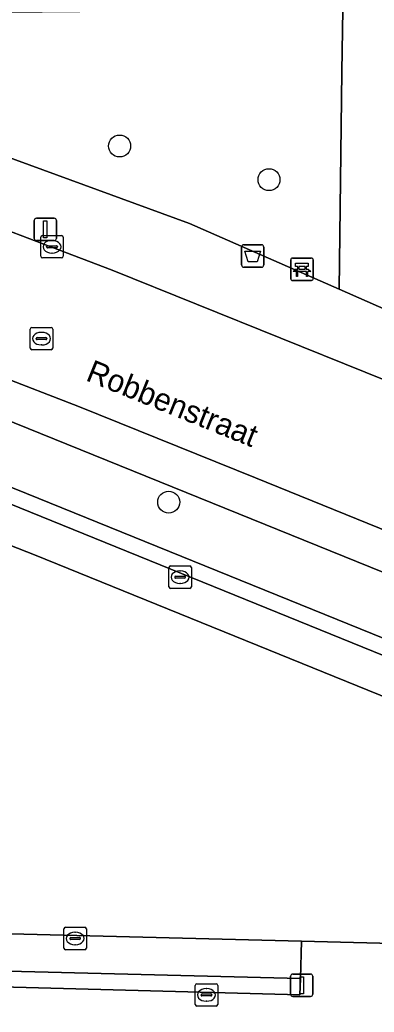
# Model space of a CAD drawing. Extents: x 160023 to 161302, y 384750 to 385707.
# Drawn here: x 160586.19 to 160601.98, y 385019.84 to 385064.09 of the extents above; entities that cross this region are included whole.
import ezdxf

# ---------------------------------------------------------------- set-up
doc = ezdxf.new("R2010")
doc.units = 0
for name, color, linetype in [('IMGEO_Afvalbak', 7, 'Continuous'), ('IMGEO_Bank', 7, 'Continuous'), ('IMGEO_Boom', 7, 'Continuous'), ('IMGEO_Erf', 7, 'Continuous'), ('IMGEO_Groenvoorziening', 7, 'Continuous'), ('IMGEO_Haag', 7, 'Continuous'), ('IMGEO_Kolk', 7, 'Continuous'), ('IMGEO_Lichtmast', 7, 'Continuous'), ('IMGEO_Openbare_ruimte_label', 7, 'Continuous'), ('IMGEO_Parkeervlak_gesloten', 7, 'Continuous'), ('IMGEO_Rijbaan_lokaal_gesloten', 7, 'Continuous'), ('IMGEO_Rioolput', 7, 'Continuous'), ('IMGEO_Voetpad_halfverhard', 7, 'Continuous'), ('IMGEO_Voetpad_open', 7, 'Continuous')]:
    doc.layers.add(name, color=color, linetype=linetype)

msp = doc.modelspace()

# ---------------------------------------------------------------- linework, layer by layer
at = {"layer": 'IMGEO_Afvalbak'}
for p, q in [((160596.067, 385053.159), (160596.067, 385053.959)), ((160596.067, 385053.959), (160596.067, 385053.159)), ((160596.167, 385054.059), (160596.957, 385054.059)), ((160596.957, 385054.059), (160596.167, 385054.059)), ((160597.057, 385053.959), (160597.057, 385053.159)), ((160597.057, 385053.159), (160597.057, 385053.959)), ((160596.957, 385053.059), (160596.167, 385053.059)), ((160596.167, 385053.059), (160596.957, 385053.059))]:
    msp.add_line(p, q, dxfattribs=at)
msp.add_lwpolyline([(160596.21, 385053.773), (160596.914, 385053.773), (160596.765, 385053.303), (160596.359, 385053.303), (160596.21, 385053.773)], dxfattribs=at)
for centre, start, end in [((160596.167, 385053.959), 90, 180), ((160596.167, 385053.959), 90, 180), ((160596.957, 385053.959), 0, 90), ((160596.957, 385053.959), 360, 90), ((160596.167, 385053.159), 180, 270), ((160596.167, 385053.159), 180, 270), ((160596.957, 385053.159), 270, 0), ((160596.957, 385053.159), 270, 0)]:
    msp.add_arc(centre, 0.1, start, end, dxfattribs=at)
at = {"layer": 'IMGEO_Bank'}
for p, q in [((160598.262, 385052.543), (160598.262, 385053.384)), ((160598.262, 385053.384), (160598.262, 385052.543)), ((160598.337, 385053.468), (160599.178, 385053.468)), ((160599.178, 385053.468), (160598.337, 385053.468)), ((160599.262, 385053.393), (160599.262, 385052.552)), ((160599.262, 385052.552), (160599.262, 385053.393)), ((160598.959, 385052.866), (160598.566, 385052.866)), ((160598.571, 385052.974), (160598.571, 385053.08)), ((160598.615, 385053.08), (160598.615, 385052.974)), ((160598.903, 385053.086), (160598.621, 385053.086)), ((160598.621, 385052.968), (160598.903, 385052.968)), ((160598.909, 385052.974), (160598.909, 385053.08)), ((160598.953, 385053.08), (160598.953, 385052.974)), ((160599.187, 385052.468), (160598.346, 385052.468)), ((160598.346, 385052.468), (160599.187, 385052.468))]:
    msp.add_line(p, q, dxfattribs=at)
for points in [[(160598.509, 385052.866), (160598.367, 385052.866), (160598.479, 385052.968), (160598.565, 385052.968)], [(160598.565, 385053.086), (160598.479, 385053.086), (160598.479, 385053.247), (160599.042, 385053.247), (160599.042, 385053.086), (160598.959, 385053.086)], [(160598.559, 385052.859), (160598.559, 385052.652), (160598.516, 385052.652), (160598.516, 385052.859)], [(160598.959, 385052.968), (160599.042, 385052.968), (160599.154, 385052.866), (160599.015, 385052.866)], [(160599.009, 385052.859), (160599.009, 385052.652), (160598.965, 385052.652), (160598.965, 385052.859)]]:
    msp.add_lwpolyline(points, dxfattribs=at)
for centre, radius, start, end in [((160598.34, 385053.39), 0.0779, 92.4484, 184.2845), ((160598.34, 385053.39), 0.0779, 92.4484, 184.2845), ((160599.184, 385053.39), 0.0779, 2.4484, 94.2845), ((160599.184, 385053.39), 0.0779, 2.4484, 94.2845), ((160598.509, 385052.859), 0.00671, 2.8957, 87.1043), ((160598.566, 385052.859), 0.00671, 92.8957, 177.1043), ((160598.564, 385053.079), 0.00671, 2.8957, 87.1043), ((160598.564, 385052.975), 0.00671, 272.8957, 357.1043), ((160598.621, 385053.079), 0.00671, 92.8957, 177.1043), ((160598.621, 385052.975), 0.00671, 182.8957, 267.1043), ((160598.903, 385053.079), 0.00671, 2.8957, 87.1043), ((160598.903, 385052.975), 0.00671, 272.8957, 357.1043), ((160598.96, 385053.079), 0.00671, 92.8957, 177.1043), ((160598.96, 385052.975), 0.00671, 182.8957, 267.1043), ((160598.958, 385052.859), 0.00671, 2.8957, 87.1043), ((160599.015, 385052.859), 0.00671, 92.8957, 177.1043), ((160598.34, 385052.546), 0.0779, 182.4484, 274.2845), ((160598.34, 385052.546), 0.0779, 182.4484, 274.2845), ((160599.184, 385052.546), 0.0779, 272.4484, 4.2845), ((160599.184, 385052.546), 0.0779, 272.4484, 4.2845)]:
    msp.add_arc(centre, radius, start, end, dxfattribs=at)
at = {"layer": 'IMGEO_Boom'}
for centre in [(160590.636, 385058.465), (160597.293, 385056.966), (160592.824, 385042.584)]:
    msp.add_circle(centre, 0.489, dxfattribs=at)
at = {"layer": 'IMGEO_Erf'}
msp.add_lwpolyline([(160614.417, 385022.601), (160598.744, 385022.997), (160598.702, 385021.338), (160598.673, 385020.609), (160569.828, 385021.376)], dxfattribs=at)
at = {"layer": 'IMGEO_Groenvoorziening'}
msp.add_lwpolyline([(160600.581, 385064.559), (160565.412, 385064.24), (160573.995, 385061.918), (160581.284, 385059.577), (160593.75, 385055.007), (160600.419, 385052.076), (160600.531, 385061.772)], close=True, dxfattribs=at)
for points in [[(160619.435, 385029.588), (160585.944, 385043.191), (160577.541, 385046.294)], [(160577.279, 385045.596), (160585.718, 385042.523), (160619.198, 385028.903), (160619.435, 385029.588)], [(160615.591, 385028.545), (160586.84, 385040.237), (160580.319, 385042.788), (160577.492, 385043.776)], [(160571.051, 385023.698), (160598.744, 385022.997), (160614.417, 385022.601)], [(160569.828, 385021.376), (160598.673, 385020.609), (160598.702, 385021.338), (160569.687, 385022.068)]]:
    msp.add_lwpolyline(points, dxfattribs=at)
at = {"layer": 'IMGEO_Haag'}
for points in [[(160577.279, 385045.596), (160585.718, 385042.523), (160619.198, 385028.903), (160619.435, 385029.588), (160585.944, 385043.191), (160577.541, 385046.294)], [(160569.828, 385021.376), (160598.673, 385020.609), (160598.702, 385021.338), (160569.687, 385022.068)]]:
    msp.add_lwpolyline(points, dxfattribs=at)
at = {"layer": 'IMGEO_Kolk'}
for p, q in [((160587.127, 385053.546), (160587.127, 385054.398)), ((160587.202, 385054.472), (160588.054, 385054.472)), ((160587.615, 385054.252), (160587.64, 385054.252)), ((160588.128, 385054.398), (160588.128, 385053.546)), ((160587.386, 385053.966), (160587.386, 385053.978)), ((160587.824, 385053.929), (160587.426, 385053.929)), ((160587.429, 385054.015), (160587.827, 385054.015)), ((160587.87, 385053.978), (160587.87, 385053.966)), ((160588.054, 385053.472), (160587.202, 385053.472)), ((160587.638, 385053.692), (160587.613, 385053.692)), ((160592.832, 385038.81), (160592.832, 385039.662)), ((160592.907, 385039.736), (160593.759, 385039.736)), ((160593.833, 385039.662), (160593.833, 385038.81)), ((160593.091, 385039.23), (160593.091, 385039.242)), ((160593.529, 385039.193), (160593.131, 385039.193)), ((160593.134, 385039.279), (160593.532, 385039.279)), ((160593.32, 385039.516), (160593.345, 385039.516)), ((160593.575, 385039.242), (160593.575, 385039.23)), ((160593.759, 385038.736), (160592.907, 385038.736)), ((160593.343, 385038.956), (160593.318, 385038.956)), ((160588.232, 385023.622), (160589.084, 385023.622)), ((160588.157, 385022.696), (160588.157, 385023.548)), ((160588.459, 385023.165), (160588.857, 385023.165)), ((160588.645, 385023.402), (160588.67, 385023.402)), ((160589.158, 385023.548), (160589.158, 385022.696)), ((160588.416, 385023.116), (160588.416, 385023.128)), ((160588.854, 385023.079), (160588.456, 385023.079)), ((160588.668, 385022.842), (160588.643, 385022.842)), ((160588.9, 385023.128), (160588.9, 385023.116)), ((160589.084, 385022.622), (160588.232, 385022.622)), ((160594.006, 385020.178), (160594.006, 385021.03)), ((160594.081, 385021.104), (160594.933, 385021.104)), ((160595.007, 385021.03), (160595.007, 385020.178)), ((160594.265, 385020.598), (160594.265, 385020.61)), ((160594.703, 385020.561), (160594.305, 385020.561)), ((160594.308, 385020.647), (160594.706, 385020.647)), ((160594.494, 385020.884), (160594.519, 385020.884)), ((160594.749, 385020.61), (160594.749, 385020.598)), ((160594.933, 385020.104), (160594.081, 385020.104)), ((160594.517, 385020.324), (160594.492, 385020.324))]:
    msp.add_line(p, q, dxfattribs=at)
for points in [[(160587.127, 385053.546), (160587.127, 385054.398)], [(160587.202, 385054.472), (160588.054, 385054.472)], [(160588.128, 385054.398), (160588.128, 385053.546)], [(160588.054, 385053.472), (160587.202, 385053.472)], [(160592.832, 385038.81), (160592.832, 385039.662)], [(160592.907, 385039.736), (160593.759, 385039.736)], [(160593.833, 385039.662), (160593.833, 385038.81)], [(160593.759, 385038.736), (160592.907, 385038.736)], [(160588.232, 385023.622), (160589.084, 385023.622)], [(160588.157, 385022.696), (160588.157, 385023.548)], [(160589.158, 385023.548), (160589.158, 385022.696)], [(160589.084, 385022.622), (160588.232, 385022.622)], [(160594.006, 385020.178), (160594.006, 385021.03)], [(160594.081, 385021.104), (160594.933, 385021.104)], [(160595.007, 385021.03), (160595.007, 385020.178)], [(160594.933, 385020.104), (160594.081, 385020.104)]]:
    msp.add_lwpolyline(points, dxfattribs=at)
for centre, radius, start, end in [((160587.204, 385054.396), 0.0765, 91.552, 178.448), ((160587.204, 385054.396), 0.0765, 91.552, 178.448), ((160588.052, 385054.396), 0.0765, 1.552, 88.448), ((160588.052, 385054.396), 0.0765, 1.552, 88.448), ((160587.426, 385053.975), 0.0403, 85.8775, 175.7526), ((160587.423, 385053.965), 0.0366, 178.938, 274.7102), ((160587.827, 385053.972), 0.043, 264.8664, 352.4533), ((160587.831, 385053.977), 0.0386, 1.7309, 96.639), ((160587.204, 385053.548), 0.0765, 181.552, 268.448), ((160587.204, 385053.548), 0.0765, 181.552, 268.448), ((160588.052, 385053.548), 0.0765, 271.552, 358.448), ((160588.052, 385053.548), 0.0765, 271.552, 358.448), ((160592.909, 385039.66), 0.0765, 91.552, 178.448), ((160592.909, 385039.66), 0.0765, 91.552, 178.448), ((160593.757, 385039.66), 0.0765, 1.552, 88.448), ((160593.757, 385039.66), 0.0765, 1.552, 88.448), ((160593.131, 385039.239), 0.0403, 85.8775, 175.7526), ((160593.128, 385039.229), 0.0366, 178.938, 274.7102), ((160593.532, 385039.236), 0.043, 264.8664, 352.4533), ((160593.536, 385039.241), 0.0386, 1.7309, 96.639), ((160592.909, 385038.812), 0.0765, 181.552, 268.448), ((160592.909, 385038.812), 0.0765, 181.552, 268.448), ((160593.757, 385038.812), 0.0765, 271.552, 358.448), ((160593.757, 385038.812), 0.0765, 271.552, 358.448), ((160588.234, 385023.546), 0.0765, 91.552, 178.448), ((160588.234, 385023.546), 0.0765, 91.552, 178.448), ((160589.082, 385023.546), 0.0765, 1.552, 88.448), ((160589.082, 385023.546), 0.0765, 1.552, 88.448), ((160588.456, 385023.125), 0.0403, 85.8775, 175.7526), ((160588.861, 385023.127), 0.0386, 1.7309, 96.639), ((160588.453, 385023.115), 0.0366, 178.938, 274.7102), ((160588.857, 385023.122), 0.043, 264.8664, 352.4533), ((160588.234, 385022.698), 0.0765, 181.552, 268.448), ((160588.234, 385022.698), 0.0765, 181.552, 268.448), ((160589.082, 385022.698), 0.0765, 271.552, 358.448), ((160589.082, 385022.698), 0.0765, 271.552, 358.448), ((160594.083, 385021.028), 0.0765, 91.552, 178.448), ((160594.083, 385021.028), 0.0765, 91.552, 178.448), ((160594.931, 385021.028), 0.0765, 1.552, 88.448), ((160594.931, 385021.028), 0.0765, 1.552, 88.448), ((160594.305, 385020.607), 0.0403, 85.8775, 175.7526), ((160594.302, 385020.597), 0.0366, 178.938, 274.7102), ((160594.706, 385020.604), 0.043, 264.8664, 352.4533), ((160594.71, 385020.609), 0.0386, 1.7309, 96.639), ((160594.083, 385020.18), 0.0765, 181.552, 268.448), ((160594.083, 385020.18), 0.0765, 181.552, 268.448), ((160594.931, 385020.18), 0.0765, 271.552, 358.448), ((160594.931, 385020.18), 0.0765, 271.552, 358.448)]:
    msp.add_arc(centre, radius, start, end, dxfattribs=at)
for centre, major_axis, ratio, start_param, end_param in [((160587.614, 385053.972), (-0.387, 0.002), 0.722429, 4.712389, 7.853982), ((160587.639, 385053.972), (-0.39, 0.002), 0.717154, 1.570796, 4.712389), ((160593.319, 385039.236), (-0.387, 0.002), 0.722429, 4.712389, 7.853982), ((160593.344, 385039.236), (-0.39, 0.002), 0.717154, 1.570796, 4.712389), ((160588.644, 385023.122), (-0.387, 0.002), 0.722429, 4.712389, 7.853982), ((160588.669, 385023.122), (-0.39, 0.002), 0.717154, 1.570796, 4.712389), ((160594.493, 385020.604), (-0.387, 0.002), 0.722429, 4.712389, 7.853982), ((160594.518, 385020.604), (-0.39, 0.002), 0.717154, 1.570796, 4.712389)]:
    msp.add_ellipse(centre, major_axis=major_axis, ratio=ratio, start_param=start_param, end_param=end_param, dxfattribs=at)
at = {"layer": 'IMGEO_Lichtmast'}
for p, q in [((160586.831, 385054.348), (160586.831, 385055.148)), ((160586.831, 385055.148), (160586.831, 385054.348)), ((160586.931, 385055.248), (160587.721, 385055.248)), ((160587.721, 385055.248), (160586.931, 385055.248)), ((160587.821, 385055.148), (160587.821, 385054.348)), ((160587.821, 385054.348), (160587.821, 385055.148)), ((160587.721, 385054.248), (160586.931, 385054.248)), ((160586.931, 385054.248), (160587.721, 385054.248)), ((160598.255, 385020.635), (160598.255, 385021.435)), ((160598.255, 385021.435), (160598.255, 385020.635)), ((160598.355, 385021.535), (160599.145, 385021.535)), ((160599.145, 385021.535), (160598.355, 385021.535)), ((160599.245, 385021.435), (160599.245, 385020.635)), ((160599.245, 385020.635), (160599.245, 385021.435)), ((160599.145, 385020.535), (160598.355, 385020.535)), ((160598.355, 385020.535), (160599.145, 385020.535))]:
    msp.add_line(p, q, dxfattribs=at)
for points in [[(160587.251, 385055.123), (160587.401, 385055.123), (160587.401, 385054.373), (160587.251, 385054.373), (160587.251, 385055.123)], [(160598.675, 385021.41), (160598.825, 385021.41), (160598.825, 385020.66), (160598.675, 385020.66), (160598.675, 385021.41)]]:
    msp.add_lwpolyline(points, dxfattribs=at)
for centre, start, end in [((160586.931, 385055.148), 90, 180), ((160586.931, 385055.148), 90, 180), ((160587.721, 385055.148), 0, 90), ((160587.721, 385055.148), 360, 90), ((160586.931, 385054.348), 180, 270), ((160586.931, 385054.348), 180, 270), ((160587.721, 385054.348), 270, 0), ((160587.721, 385054.348), 270, 0), ((160598.355, 385021.435), 90, 180), ((160598.355, 385021.435), 90, 180), ((160599.145, 385021.435), 0, 90), ((160599.145, 385021.435), 360, 90), ((160598.355, 385020.635), 180, 270), ((160598.355, 385020.635), 180, 270), ((160599.145, 385020.635), 270, 0), ((160599.145, 385020.635), 270, 0)]:
    msp.add_arc(centre, 0.1, start, end, dxfattribs=at)
at = {"layer": 'IMGEO_Parkeervlak_gesloten'}
msp.add_lwpolyline([(160566.863, 385052.545), (160571.301, 385051.19), (160585.387, 385046.34), (160611.75, 385035.652), (160642.612, 385023.087), (160657.707, 385017.06), (160664.436, 385014.299), (160665.07, 385015.82), (160638.453, 385026.712), (160620.694, 385033.909), (160596.698, 385043.67), (160588.849, 385046.836), (160585.082, 385048.283)], dxfattribs=at)
at = {"layer": 'IMGEO_Rijbaan_lokaal_gesloten'}
for points in [[(160612.845, 385043.826), (160590.309, 385052.935), (160581.782, 385056.163), (160574.814, 385058.379), (160565.395, 385061.073), (160562.711, 385061.735), (160550.276, 385064.434), (160546.878, 385065.088), (160546.541, 385063.032), (160541.001, 385063.867), (160535.559, 385064.571), (160530.248, 385065.132), (160517.802, 385065.89), (160475.532, 385068.178)], [(160563.279, 385055.292), (160564.575, 385054.916), (160564.76, 385054.855), (160567.998, 385054.013), (160577.194, 385051.171), (160585.082, 385048.283), (160588.849, 385046.836), (160596.698, 385043.67), (160620.694, 385033.909)]]:
    msp.add_lwpolyline(points, dxfattribs=at)
at = {"layer": 'IMGEO_Rioolput'}
for p, q in [((160586.658, 385049.45), (160586.658, 385050.302)), ((160586.733, 385050.376), (160587.585, 385050.376)), ((160587.146, 385050.156), (160587.171, 385050.156)), ((160587.659, 385050.302), (160587.659, 385049.45)), ((160586.917, 385049.87), (160586.917, 385049.882)), ((160587.355, 385049.833), (160586.957, 385049.833)), ((160586.96, 385049.919), (160587.358, 385049.919)), ((160587.401, 385049.882), (160587.401, 385049.87)), ((160587.585, 385049.376), (160586.733, 385049.376)), ((160587.169, 385049.596), (160587.144, 385049.596))]:
    msp.add_line(p, q, dxfattribs=at)
for points in [[(160586.658, 385049.45), (160586.658, 385050.302)], [(160586.733, 385050.376), (160587.585, 385050.376)], [(160587.659, 385050.302), (160587.659, 385049.45)], [(160587.585, 385049.376), (160586.733, 385049.376)]]:
    msp.add_lwpolyline(points, dxfattribs=at)
for centre, radius, start, end in [((160586.735, 385050.3), 0.0765, 91.552, 178.448), ((160586.735, 385050.3), 0.0765, 91.552, 178.448), ((160587.583, 385050.3), 0.0765, 1.552, 88.448), ((160587.583, 385050.3), 0.0765, 1.552, 88.448), ((160586.957, 385049.879), 0.0403, 85.8775, 175.7526), ((160586.954, 385049.869), 0.0366, 178.938, 274.7102), ((160587.358, 385049.876), 0.043, 264.8664, 352.4533), ((160587.362, 385049.881), 0.0386, 1.7309, 96.639), ((160586.735, 385049.452), 0.0765, 181.552, 268.448), ((160586.735, 385049.452), 0.0765, 181.552, 268.448), ((160587.583, 385049.452), 0.0765, 271.552, 358.448), ((160587.583, 385049.452), 0.0765, 271.552, 358.448)]:
    msp.add_arc(centre, radius, start, end, dxfattribs=at)
for centre, major_axis, ratio, start_param, end_param in [((160587.145, 385049.876), (-0.387, 0.002), 0.722429, 4.712389, 7.853982), ((160587.17, 385049.876), (-0.39, 0.002), 0.717154, 1.570796, 4.712389)]:
    msp.add_ellipse(centre, major_axis=major_axis, ratio=ratio, start_param=start_param, end_param=end_param, dxfattribs=at)
at = {"layer": 'IMGEO_Voetpad_halfverhard'}
msp.add_lwpolyline([(160600.625, 385066.818), (160600.581, 385064.559), (160600.531, 385061.772), (160600.419, 385052.076), (160602.546, 385051.141), (160602.812, 385066.535)], dxfattribs=at)
at = {"layer": 'IMGEO_Voetpad_open'}
for points in [[(160470.154, 385070.563), (160500, 385068.987), (160518.376, 385068.007), (160518.402, 385068.508), (160525.828, 385068.11), (160525.802, 385067.611), (160527.087, 385067.493), (160527.132, 385067.99), (160530.955, 385067.638), (160530.91, 385067.141), (160539.534, 385066.194), (160546.695, 385065.123), (160546.878, 385065.088), (160550.276, 385064.434), (160550.513, 385065.502), (160562.97, 385062.767), (160562.711, 385061.735), (160565.395, 385061.073), (160574.814, 385058.379), (160581.782, 385056.163), (160590.309, 385052.935), (160612.845, 385043.826)], [(160609.007, 385048.313), (160602.546, 385051.141), (160600.419, 385052.076), (160593.75, 385055.007), (160581.284, 385059.577), (160573.995, 385061.918), (160565.412, 385064.24)], [(160577.541, 385046.294), (160585.944, 385043.191), (160619.435, 385029.588), (160621.857, 385028.675), (160632.039, 385024.523), (160636.673, 385022.662), (160649.888, 385017.253), (160649.88, 385016.945), (160650.504, 385016.691), (160650.903, 385016.528), (160651.802, 385016.154), (160652.099, 385016.031), (160668.076, 385009.398), (160674.415, 385006.969), (160677.523, 385005.617), (160675.086, 385002.197), (160676.913, 385002.119), (160681.887, 385001.944), (160681.797, 385003.965), (160691.49, 385000), (160722.152, 384987.458)], [(160719.096, 384991.924), (160718.081, 384992.307), (160707.934, 384996.486), (160699.297, 385000), (160687.71, 385004.714), (160678.981, 385008.301), (160668.783, 385012.492), (160664.436, 385014.299), (160657.707, 385017.06), (160642.612, 385023.087), (160611.75, 385035.652), (160585.387, 385046.34)], [(160577.492, 385043.776), (160580.319, 385042.788), (160586.84, 385040.237), (160615.591, 385028.545), (160618.561, 385027.337), (160619.198, 385028.903), (160585.718, 385042.523), (160577.279, 385045.596)], [(160569.687, 385022.068), (160598.702, 385021.338), (160598.744, 385022.997), (160571.051, 385023.698)]]:
    msp.add_lwpolyline(points, dxfattribs=at)

# ---------------------------------------------------------------- texts
at = {"layer": 'IMGEO_Openbare_ruimte_label'}
msp.add_text('Robbenstraat', height=1, rotation=338.0283, dxfattribs=at).set_placement((160589.082, 385048.028))

doc.saveas('drawing.dxf')
